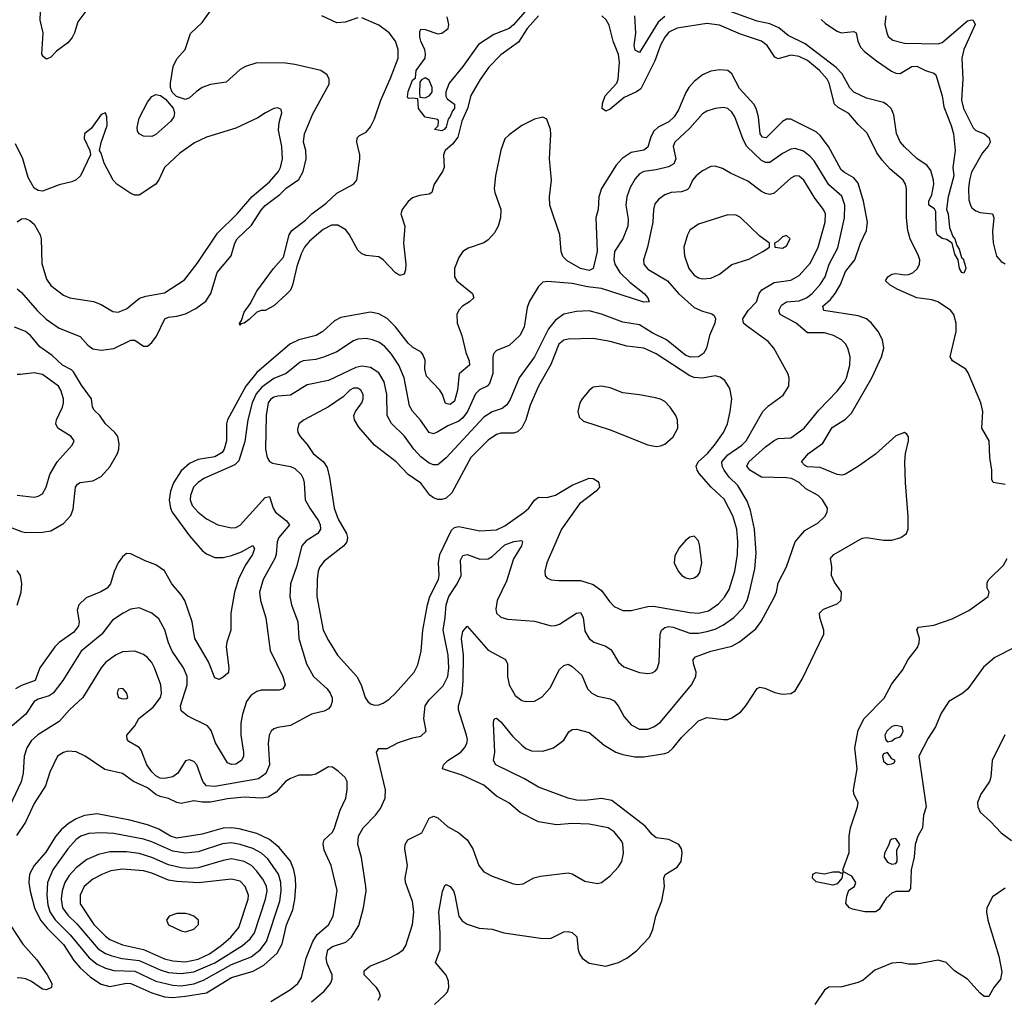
# Model space of a CAD drawing. Header units: inches. Extents: x 1682530 to 1839546, y 640742 to 791647.
# Tile 653 of 656: x 1762142 to 1766825, y 722134 to 726792. Entities that reach past the tile are written whole.
import ezdxf

# ---------------------------------------------------------------- set-up
doc = ezdxf.new("R2010")
doc.units = ezdxf.units.IN
doc.header["$MEASUREMENT"] = 0
doc.layers.add('B7762', color=7, linetype='Continuous')

msp = doc.modelspace()

# ---------------------------------------------------------------- linework, layer by layer
at = {"layer": 'B7762', "color": 5}
for points, elevation in [([(1762130, 725512.2), (1762150, 725495.8), (1762224.5, 725410), (1762268.1, 725368.1), (1762330, 725325.5), (1762430, 725285.2), (1762465.4, 725245.4), (1762490, 725227.7), (1762530, 725221.6), (1762590, 725228.1), (1762670, 725269.3), (1762690, 725268.2), (1762730, 725239.7), (1762750, 725239.7), (1762770, 725257.1), (1762793.1, 725286.9), (1762831.6, 725370), (1762850, 725378.4), (1762890, 725382.7), (1762930, 725393.1), (1762980.2, 725419.8), (1763026.5, 725453.5), (1763050.6, 725490), (1763081.5, 725590), (1763148.2, 725670), (1763165.4, 725730), (1763176.7, 725750), (1763244.4, 725815.6), (1763290, 725886.3), (1763310, 725908.5), (1763378.7, 725961.3), (1763410, 725991.3), (1763470, 726032.6), (1763489.9, 726070.1), (1763505, 726130), (1763502.5, 726170), (1763491.5, 726210), (1763496.7, 726250), (1763535.6, 726344.4), (1763613.5, 726486.5), (1763614.5, 726510), (1763604.8, 726530), (1763573.6, 726550), (1763450, 726579.1), (1763405.5, 726585.5), (1763270, 726587.4), (1763215.5, 726570), (1763190, 726555.6), (1763124.2, 726495.8), (1763050, 726483.4), (1763010.4, 726470), (1762980.9, 726450), (1762950, 726420.4), (1762930, 726412.1), (1762887.4, 726427.4), (1762867.6, 726447.6), (1762859.9, 726470), (1762859.2, 726490), (1762871.4, 726570), (1762890, 726606.3), (1762928.5, 726650), (1762953.5, 726726.5), (1763010, 726778.3), (1763050, 726835.2)], 720), ([(1762461.4, 726838.6), (1762417.7, 726782.3), (1762403.1, 726730), (1762392.1, 726707.9), (1762370, 726682.9), (1762317.6, 726642.4), (1762290, 726614), (1762270, 726605.2), (1762255.5, 726615.5), (1762247.8, 726627.8), (1762254, 726730), (1762239.7, 726790), (1762240.5, 726830)], 720), ([(1764610, 726811.3), (1764555.1, 726750), (1764515.1, 726684.8), (1764430, 726625.9), (1764372.9, 726567.1), (1764331.9, 726508.1), (1764288.5, 726431.5), (1764271.3, 726370), (1764244.2, 726310), (1764226, 726234), (1764200.3, 726199.7), (1764165.8, 726170), (1764158.2, 726150), (1764160.5, 726090), (1764153.7, 726070), (1764113, 726010), (1764101.7, 725970), (1764090, 725962.2), (1764043.9, 725956.1), (1764010, 725944.7), (1763990, 725928.4), (1763960.4, 725890), (1763954.6, 725870), (1763973.8, 725810), (1763967.7, 725730), (1763979.3, 725630), (1763977.3, 725602.7), (1763970, 725582), (1763950, 725576.3), (1763930, 725588.8), (1763870.4, 725650.4), (1763850, 725664.1), (1763790, 725671.5), (1763770, 725678.9), (1763750, 725696.9), (1763709.8, 725770), (1763692.5, 725792.5), (1763654.7, 725814.7), (1763625.2, 725814.8), (1763584.8, 725795.2), (1763520.9, 725739.1), (1763496.1, 725710), (1763480.4, 725679.6), (1763460.6, 725619.4), (1763440.2, 725530), (1763430, 725506.6), (1763410, 725485.1), (1763350, 725432.3), (1763310, 725409.4), (1763290.7, 725409.3), (1763270, 725401.2), (1763233.7, 725366.3), (1763210, 725349.6), (1763193.7, 725346.3), (1763190, 725338), (1763187.8, 725347.8), (1763197.5, 725362.5), (1763210, 725401.6), (1763238.6, 725441.4), (1763270, 725502), (1763348.6, 725610), (1763396.7, 725663.3), (1763423.1, 725770), (1763435.7, 725790), (1763500.5, 725839.5), (1763530.9, 725870), (1763599.5, 725920.5), (1763650, 725966.9), (1763730, 726009.7), (1763745.1, 726030), (1763760.3, 726130), (1763760.1, 726150), (1763745.9, 726210), (1763746.7, 726230), (1763757.9, 726242.1), (1763790, 726257), (1763810, 726283.5), (1763830, 726321.7), (1763860.1, 726410), (1763906.2, 726513.8), (1763941.4, 726610), (1763942.3, 726650), (1763929.1, 726690), (1763898.7, 726730), (1763850, 726766.2), (1763770, 726801.4)], 680), ([(1763750, 726801.5), (1763690, 726781), (1763650, 726777.2), (1763579.5, 726810)], 680), ([(1764544, 726830), (1764490, 726768.4), (1764469.5, 726750), (1764397.9, 726722.1), (1764324.9, 726675.1), (1764250, 726569.8), (1764185.3, 726490), (1764168.2, 726450), (1764168.5, 726428.5), (1764175.6, 726415.6), (1764210, 726390.3), (1764210.1, 726370), (1764200.3, 726359.7), (1764190, 726332.3), (1764180.2, 726319.8), (1764170, 726280.9), (1764160.5, 726270), (1764150, 726263.5), (1764115.3, 726270), (1764132.5, 726287.5), (1764134, 726310), (1764130, 726318), (1764070, 726328.7), (1764039, 726370), (1764035.3, 726415.3), (1764010, 726419.5), (1763990, 726417.2), (1763985.7, 726425.7), (1763990, 726450.6), (1764010, 726504), (1764024.2, 726515.8), (1764027.1, 726550), (1764069.8, 726610), (1764072.6, 726630), (1764069, 726649), (1764050, 726689.5), (1764045.5, 726710), (1764045.1, 726734.9), (1764050, 726746.8), (1764070, 726745.2), (1764130, 726725), (1764150, 726727.6), (1764179.8, 726750), (1764183.5, 726770), (1764174.6, 726805.4)], 660), ([(1766830, 724581.8), (1766772.3, 724592.3), (1766765.3, 724605.3), (1766766.7, 724650), (1766756.2, 724710), (1766753.9, 724790), (1766719.1, 724850), (1766724, 724930), (1766714.2, 724970), (1766653.9, 725113.9), (1766642.2, 725130), (1766579, 725170), (1766568.3, 725190), (1766596.1, 725310), (1766597, 725350), (1766585.8, 725390), (1766570, 725411.7), (1766509.7, 725450), (1766480.5, 725460.5), (1766409.2, 725469.2), (1766318.4, 725510), (1766282.7, 725530), (1766260.3, 725550), (1766270.8, 725570), (1766290, 725582.8), (1766310, 725585.5), (1766350, 725579.4), (1766370, 725580.6), (1766390, 725588.3), (1766412.2, 725610), (1766421.3, 725630), (1766423, 725650), (1766416.7, 725670), (1766378, 725750), (1766367, 725790), (1766360.7, 725850), (1766360.4, 725990), (1766356.1, 726010), (1766345, 726030), (1766282, 726081.9), (1766244, 726124), (1766219.8, 726159.8), (1766173.3, 726253.3), (1766130, 726293.7), (1766086.1, 726346.1), (1766035.1, 726375.1), (1766017.9, 726390), (1765993, 726490), (1765982.3, 726510), (1765946.7, 726550), (1765890, 726598.6), (1765850, 726616.6), (1765810, 726624.4), (1765750, 726606.6), (1765733.6, 726613.6), (1765696.8, 726670), (1765670.9, 726690), (1765570, 726724.2), (1765470, 726766.6), (1765410, 726773.6), (1765270, 726752.1), (1765230, 726732.3), (1765210, 726709.9), (1765190, 726670.7), (1765162.6, 726597.4), (1765095.7, 726464.3), (1765075.9, 726450), (1765017.4, 726422.6), (1764950, 726367.1), (1764930, 726357.4), (1764912.4, 726370), (1764914, 726394), (1764927.2, 726430), (1764982.4, 726490), (1764989.1, 726510), (1764994.8, 726590), (1764990, 726627.6), (1764964.2, 726690), (1764946.2, 726766.2), (1764931, 726791), (1764910.4, 726810.4)], 680), ([(1765210, 726807.5), (1765178.8, 726781.2), (1765090, 726635.8), (1765070, 726647.1), (1765064.5, 726670), (1765072.2, 726727.8), (1765067.1, 726810)], 660), ([(1765953.7, 726793.7), (1765974.7, 726774.7), (1766030, 726737.6), (1766050, 726730.1), (1766110, 726735.6), (1766120.3, 726730), (1766129.4, 726690), (1766141.5, 726661.5), (1766160.8, 726640.8), (1766217.2, 726597.2), (1766288.1, 726548.1), (1766310, 726537.7), (1766330, 726536.6), (1766385.6, 726570), (1766410, 726571.5), (1766450, 726550.7), (1766490, 726537.6), (1766499, 726530), (1766530, 726430.7), (1766537.9, 726377.9), (1766572.6, 726290), (1766583.1, 726250), (1766591.3, 726170), (1766580.6, 726090), (1766585.2, 726050), (1766559, 725950), (1766550.4, 725890), (1766557.6, 725870), (1766564.2, 725804.2), (1766581.3, 725761.3), (1766590.5, 725750), (1766598.8, 725718.8), (1766610, 725702), (1766622, 725662), (1766630, 725654.8), (1766638.3, 725630), (1766642.4, 725610), (1766633.4, 725586.6), (1766622.7, 725590), (1766612.3, 725610), (1766605.6, 725650), (1766590, 725678), (1766578, 725730), (1766550, 725747), (1766530, 725752.3), (1766506.6, 725770), (1766500.9, 725790), (1766499.7, 725879.8), (1766493.1, 725893.1), (1766466.3, 725910), (1766465.7, 725930), (1766481.1, 725958.9), (1766489.8, 726009.8), (1766488.7, 726030), (1766475.1, 726075.1), (1766458.7, 726098.7), (1766410, 726132.7), (1766350, 726187.3), (1766330, 726212.3), (1766311.9, 726251.9), (1766299.5, 726339.5), (1766286.8, 726370), (1766268.2, 726388.2), (1766250, 726398.4), (1766170, 726419), (1766110, 726448.3), (1766090, 726467.7), (1766054.5, 726534.5), (1766025.5, 726565.5), (1765878.2, 726678.2), (1765797.5, 726717.5), (1765753.2, 726753.2), (1765710, 726773.1), (1765650, 726785.2), (1765513.9, 726833.9)], 660), ([(1766261.1, 726810), (1766257.7, 726770), (1766265.8, 726730), (1766273.2, 726713.2), (1766294.4, 726694.4), (1766350, 726681.5), (1766510, 726677.6), (1766530, 726684.2), (1766650, 726786.2), (1766670, 726792.4), (1766677.1, 726790), (1766686.9, 726770), (1766632.4, 726650), (1766622.6, 726610), (1766627.6, 726510), (1766622.4, 726410), (1766631.9, 726370), (1766677.9, 726277.9), (1766690, 726264.7), (1766731.3, 726250), (1766752.7, 726230), (1766758.6, 726210), (1766749.3, 726190.7), (1766720.9, 726159), (1766670, 726067.8), (1766659.3, 726030), (1766654.3, 725990), (1766656.1, 725936.1), (1766664.2, 725910), (1766670, 725899.7), (1766690, 725883.2), (1766710, 725876.1), (1766769.1, 725869.1), (1766775.6, 725850), (1766770, 725786), (1766771.7, 725731.7), (1766788.4, 725668.4), (1766810, 725642.4), (1766830, 725632.2)], 680), ([(1764115.1, 722110), (1764164.6, 722155.4), (1764176.5, 722170), (1764183.8, 722190), (1764181.4, 722221.4), (1764170, 722249.4), (1764119.6, 722310), (1764141.6, 722370), (1764142.5, 722450), (1764135.6, 722550), (1764152.8, 722647.2), (1764164.2, 722675.8), (1764170, 722680.3), (1764190, 722671.1), (1764204.7, 722650), (1764212.3, 722630), (1764230.1, 722530.1), (1764246.8, 722506.8), (1764270, 722492.2), (1764327.8, 722472.2), (1764390, 722467.6), (1764444.7, 722450), (1764630, 722424.2), (1764670, 722424.9), (1764730, 722454.6), (1764750, 722456.5), (1764770, 722452.2), (1764791.4, 722431.4), (1764797.6, 722370), (1764804.4, 722350), (1764818, 722330), (1764850, 722307), (1764930, 722292.2), (1764990, 722308.7), (1765030, 722330.3), (1765075.2, 722364.8), (1765136.9, 722430), (1765154.2, 722465.8), (1765167.1, 722530), (1765196.9, 722603.1), (1765208.7, 722670), (1765206, 722710), (1765211.9, 722728.1), (1765270, 722762.8), (1765287.8, 722790), (1765292.4, 722832.4), (1765289.7, 722850), (1765276.9, 722870), (1765230, 722894.3), (1765170, 722902.6), (1765150, 722917.7), (1765117.3, 722957.3), (1764959.1, 723079.1), (1764910, 723089.9), (1764830, 723079.9), (1764790, 723081.8), (1764751.5, 723090), (1764610, 723143), (1764542.8, 723182.8), (1764406.9, 723250), (1764395.6, 723270), (1764402.4, 723310), (1764394.9, 723445.1), (1764397.5, 723462.5), (1764404, 723470), (1764410, 723471.6), (1764430, 723453.8), (1764486.3, 723386.3), (1764530, 723342.8), (1764550, 723326.5), (1764576.2, 723316.2), (1764630, 723314.4), (1764680.7, 723330), (1764730, 723366.4), (1764754.2, 723405.8), (1764770, 723417), (1764790, 723419.6), (1764850, 723403.6), (1764922.3, 723342.3), (1764977.4, 723310), (1765010, 723298.2), (1765067.5, 723287.5), (1765110, 723287), (1765210, 723302.9), (1765228.4, 723310), (1765250.3, 723329.7), (1765290, 723379.7), (1765370, 723458.9), (1765410, 723474.9), (1765490, 723464.2), (1765510, 723465.3), (1765530, 723473.1), (1765570, 723500.2), (1765595.9, 723530), (1765650, 723612), (1765662, 723618), (1765686.3, 723613.7), (1765733.2, 723593.2), (1765770, 723586), (1765810, 723587.7), (1765830, 723600.4), (1765864.1, 723655.9), (1765966.3, 723870), (1765966.3, 723890), (1765947.6, 723950), (1765947, 723970), (1765966, 723990), (1766030, 724015.3), (1766047.6, 724030), (1766050, 724038), (1766050.9, 724070.9), (1766017.3, 724117.3), (1766003.1, 724150), (1766004.7, 724190), (1765998.3, 724230), (1766003, 724237), (1766014.7, 724250), (1766150, 724326.5), (1766170.2, 724330.2), (1766250, 724316.9), (1766290, 724316.9), (1766333.2, 724330), (1766360.7, 724350), (1766367.9, 724372.1), (1766368.4, 724430), (1766354.8, 724590), (1766351.9, 724688.1), (1766355.1, 724730), (1766369.5, 724790), (1766369.4, 724809.4), (1766362, 724822), (1766350, 724829.2), (1766310, 724814), (1766213.2, 724726.8), (1766131.2, 724668.8), (1766070, 724632.1), (1766052.8, 724627.2), (1766030, 724629.3), (1765950, 724663.5), (1765890, 724666.6), (1765874.2, 724674.2), (1765861.2, 724690), (1765894.6, 724730), (1765961.4, 724778.6), (1766007.3, 724852.7), (1766070, 724892.4), (1766098.3, 724921.7), (1766194.7, 725090), (1766240.6, 725190), (1766252.2, 725230), (1766245.2, 725270), (1766226, 725310), (1766194.1, 725350), (1766170.6, 725370.6), (1766130, 725383.7), (1765966.3, 725410), (1765962.9, 725430), (1765998.1, 725461.9), (1766021.1, 725490), (1766046.2, 725533.8), (1766070, 725594.3), (1766113.6, 725650), (1766141.8, 725730), (1766169.2, 725790), (1766174.2, 725830), (1766154.9, 725930), (1766130, 726015), (1766110, 726040.4), (1766065, 726065), (1766050, 726078.4), (1765989.3, 726190), (1765950, 726241), (1765930, 726259.9), (1765810, 726318.9), (1765790, 726319.8), (1765770, 726307.9), (1765693, 726230), (1765674.5, 726234.5), (1765664.8, 726250), (1765656.6, 726330), (1765645.6, 726370), (1765633.7, 726390), (1765565.5, 726465.5), (1765530, 726534.6), (1765510, 726551), (1765470, 726554.6), (1765430, 726547.6), (1765390, 726529.9), (1765350, 726499.2), (1765324.4, 726470), (1765310, 726446.2), (1765275.7, 726364.3), (1765254.5, 726330), (1765230, 726306.9), (1765179.1, 726280.9), (1765157.8, 726262.2), (1765144.6, 726235.4), (1765130, 726185.6), (1765110, 726171.2), (1765050, 726160.2), (1765007, 726133), (1764979.2, 726100.8), (1764909.6, 725990), (1764897, 725950), (1764892.7, 725890), (1764882.2, 725850), (1764888.4, 725690), (1764870.1, 725610), (1764850, 725599.4), (1764810, 725609.9), (1764745.4, 725645.4), (1764726, 725666), (1764716.7, 725690), (1764711.7, 725770), (1764663.7, 725910), (1764662.6, 725950), (1764672.1, 726030), (1764661.4, 726130), (1764668.2, 726248.2), (1764666, 726270), (1764650, 726319), (1764630, 726329.4), (1764590, 726319.7), (1764530.6, 726290), (1764470, 726245.1), (1764450, 726226), (1764430, 726172.7), (1764404.8, 726050), (1764399.2, 725990), (1764402.2, 725970), (1764430.8, 725890), (1764428.4, 725850), (1764417.7, 725810), (1764400.7, 725779.3), (1764370, 725745), (1764350, 725731.6), (1764274.8, 725705.2), (1764250.2, 725689.8), (1764230, 725661.6), (1764209.3, 725610), (1764209.3, 725570), (1764221.5, 725550), (1764294.9, 725490), (1764302.4, 725470), (1764281.3, 725450), (1764247.6, 725430), (1764230, 725411.1), (1764220.5, 725390), (1764222.3, 725350), (1764244.2, 725290), (1764264.4, 725210), (1764280.6, 725170), (1764281.4, 725150), (1764231.5, 725108.5), (1764223.8, 725030), (1764210, 724979.2), (1764190, 724963.4), (1764167.1, 724967.1), (1764152.4, 725010), (1764140.5, 725030), (1764077.4, 725097.4), (1764069.3, 725130), (1764070, 725172.7), (1764059.8, 725199.8), (1764050.9, 725210.9), (1764010, 725235.9), (1763990, 725254.6), (1763930, 725331.6), (1763890, 725371.8), (1763850, 725394.5), (1763810, 725401.4), (1763670, 725376.8), (1763639.7, 725360.3), (1763584.1, 725310), (1763552.6, 725290), (1763470, 725269.9), (1763426.2, 725250), (1763270, 725115.2), (1763217.5, 725050), (1763130.5, 724890), (1763125.6, 724870), (1763125.8, 724790), (1763114.1, 724750), (1763105.1, 724734.9), (1763070, 724713.4), (1762990, 724701.1), (1762950, 724681.6), (1762910, 724647), (1762873.1, 724590), (1762858.9, 724550), (1762853.1, 724510), (1762858.6, 724470), (1762867, 724450), (1762950, 724337.4), (1763010, 724268.4), (1763030, 724252), (1763070, 724234.8), (1763110, 724235.1), (1763150, 724244.2), (1763197.5, 724262.5), (1763250, 724292.4), (1763258.4, 724278.4), (1763249.2, 724250), (1763218, 724202), (1763183.8, 724136.2), (1763163, 724070), (1763145.6, 723970), (1763145.8, 723890), (1763126.9, 723833.1), (1763123.9, 723810), (1763136.2, 723710), (1763134.9, 723690), (1763130, 723683.5), (1763110, 723665.4), (1763090, 723655.8), (1763070, 723662.9), (1763039.6, 723739.6), (1762975, 723850), (1762962.1, 723930), (1762927.3, 724030), (1762910, 724058), (1762865.9, 724110), (1762830, 724171.9), (1762790, 724199.6), (1762738.9, 724218.9), (1762670, 724253.1), (1762650, 724253.7), (1762630, 724238.9), (1762610, 724209.6), (1762590.8, 724169.2), (1762573.1, 724110), (1762558.4, 724090), (1762528.3, 724071.7), (1762457.4, 724042.6), (1762423.5, 724010), (1762414.9, 723985.1), (1762425, 723930), (1762421.6, 723910), (1762399.2, 723880.8), (1762330, 723830.9), (1762309.5, 723810), (1762237.4, 723710), (1762215, 723650), (1762150, 723626.7), (1762122.4, 723610)], 720), ([(1763847.6, 722130), (1763855.4, 722144.6), (1763857.6, 722150), (1763851.3, 722170), (1763839.7, 722190), (1763781.1, 722250), (1763780.5, 722270), (1763807.4, 722292.6), (1763890, 722325.4), (1763938.3, 722350), (1763966.2, 722370), (1763978.9, 722390), (1764010.4, 722489.6), (1764016.9, 722550), (1764010, 722599.6), (1763977.1, 722690), (1763974.8, 722710), (1763985.7, 722770), (1763973.7, 722850), (1763974.7, 722870), (1763987.9, 722892.1), (1764054.3, 722925.7), (1764090, 722996.3), (1764110, 723004.4), (1764130, 722996.5), (1764176.1, 722956.1), (1764230, 722925.3), (1764270, 722892.2), (1764297, 722850), (1764325.8, 722770), (1764350, 722740.2), (1764390, 722720.2), (1764490, 722683.5), (1764510, 722680.2), (1764536.3, 722683.7), (1764588, 722712), (1764619.8, 722720.2), (1764750, 722735.2), (1764770, 722730.3), (1764830, 722696.5), (1764890, 722684.7), (1764910, 722689.3), (1764950, 722722.2), (1764990, 722765), (1765006.2, 722790), (1765014.4, 722830), (1765010, 722874.5), (1765002.7, 722890), (1764969.7, 722930), (1764940.5, 722950), (1764850, 722966.8), (1764770.2, 722969.8), (1764696, 722964), (1764610, 722978.8), (1764523.1, 723023.1), (1764468.6, 723068.6), (1764410, 723099.7), (1764350, 723152.1), (1764250, 723198.5), (1764152.7, 723230), (1764158, 723250), (1764178.9, 723270), (1764239.7, 723310), (1764257.7, 723330), (1764268.3, 723350), (1764271.1, 723370), (1764267.1, 723390), (1764228.6, 723510), (1764229.3, 723530), (1764247, 723590), (1764250.9, 723649.1), (1764252.1, 723770), (1764243.2, 723850), (1764250, 723883.8), (1764270, 723908.7), (1764370, 723794.4), (1764453.4, 723750), (1764461.5, 723730), (1764462.2, 723670), (1764470.2, 723630), (1764499.4, 723579.4), (1764530, 723555.9), (1764550, 723550.2), (1764590, 723552), (1764627.6, 723572.4), (1764665.2, 723614.8), (1764710, 723702.6), (1764730, 723722), (1764750, 723727.9), (1764770, 723716.1), (1764815.9, 723675.9), (1764842.9, 723610), (1764862.8, 723590), (1764890, 723575.3), (1764950, 723563.5), (1764970, 723553.2), (1764989.2, 723530), (1765017.1, 723477.1), (1765050, 723439.7), (1765090, 723419.3), (1765130, 723419.4), (1765157.7, 723430), (1765190, 723452.8), (1765337.8, 723630), (1765358.5, 723670), (1765360.4, 723690), (1765346.8, 723730), (1765344.7, 723750), (1765356.5, 723763.5), (1765430, 723790.1), (1765530, 723813.5), (1765565.9, 723834.1), (1765643.3, 723896.7), (1765668.5, 723931.5), (1765732, 724048), (1765741.1, 724070), (1765750, 724114), (1765789.8, 724190.2), (1765829.8, 724310), (1765876.1, 724363.9), (1765939.4, 724400.6), (1765971.8, 724430), (1765982.9, 724450), (1765983.6, 724470), (1765960.5, 724510), (1765940.5, 724530), (1765881.6, 724561.6), (1765850, 724591.2), (1765813, 724610), (1765790, 724613.8), (1765670, 724617.3), (1765614.5, 724650), (1765600.6, 724670), (1765610.6, 724690), (1765690, 724761.5), (1765730, 724791.5), (1765750, 724800.5), (1765810, 724803.8), (1765872.8, 724850), (1765943.9, 724936.1), (1766030, 725026.2), (1766065.5, 725070), (1766075, 725090), (1766089.8, 725150), (1766091.6, 725190), (1766081.4, 725230), (1766070.5, 725250.5), (1766051.1, 725270), (1766013.3, 725290), (1765970, 725303.7), (1765890, 725302.7), (1765835.7, 725350), (1765759.2, 725390), (1765753, 725410), (1765765.8, 725434.2), (1765789.7, 725450), (1765850, 725455.7), (1765884, 725470), (1765911.7, 725490), (1765950, 725532.5), (1765973.3, 725570), (1765992.3, 725630), (1766033.2, 725706.8), (1766065.3, 725850), (1766066.9, 725910), (1766052.5, 725952.5), (1765990, 726007.1), (1765921.1, 726121.1), (1765902.5, 726142.5), (1765870, 726167.5), (1765830, 726179.5), (1765810, 726177.3), (1765770, 726156.8), (1765710, 726113.6), (1765690, 726112.8), (1765670, 726123.2), (1765599.9, 726190), (1765583, 726223), (1765543.8, 726330), (1765530, 726353.3), (1765510, 726369.8), (1765490, 726374.1), (1765450, 726369.9), (1765410, 726356.8), (1765390, 726344.1), (1765330, 726276.8), (1765258.4, 726210), (1765251, 726190), (1765263.5, 726130), (1765252.9, 726107.1), (1765227.9, 726092.1), (1765170, 726078.1), (1765110, 726070.5), (1765090, 726059), (1765070, 726035.6), (1765046, 725994), (1765029.4, 725950), (1765025.6, 725910), (1765036.7, 725843.3), (1765035.3, 725810), (1765010, 725751), (1764970.8, 725690), (1764967.4, 725650), (1764972.1, 725630), (1764997.1, 725590), (1765043.6, 725543.6), (1765111.6, 725490), (1765130.2, 725470), (1765135.5, 725450), (1765110, 725449.8), (1764910, 725513.5), (1764842.2, 725522.2), (1764770, 725538.3), (1764652.1, 725547.9), (1764630, 725544.5), (1764610, 725523.7), (1764566.1, 725453.9), (1764556.5, 725423.5), (1764541.3, 725330), (1764521.6, 725290), (1764470, 725242.7), (1764410, 725218.7), (1764396, 725204), (1764391.7, 725188.3), (1764393, 725110), (1764377.1, 725062.9), (1764364.7, 725050), (1764328.3, 725031.7), (1764310, 725013.8), (1764271.7, 724930), (1764250, 724899.4), (1764230, 724883.7), (1764178.6, 724861.4), (1764130, 724831.9), (1764110, 724823.9), (1764090, 724829), (1764048.3, 724888.3), (1764010, 724930.9), (1763995.8, 724955.8), (1763971, 725090), (1763945.2, 725150), (1763910, 725201.6), (1763878, 725238), (1763850, 725258.3), (1763819.5, 725270), (1763790, 725276.2), (1763750, 725273.9), (1763730, 725265.6), (1763650, 725213.6), (1763591.3, 725188.7), (1763550, 725175.8), (1763490.5, 725169.5), (1763476, 725164), (1763410, 725110.4), (1763350, 725086.3), (1763294.2, 725045.8), (1763267.1, 725012.9), (1763248.3, 724970), (1763227.7, 724890), (1763213, 724787), (1763184.6, 724695.4), (1763164.7, 724675.3), (1763017.3, 724610), (1762990, 724592.3), (1762969, 724570), (1762953.5, 724530), (1762952.7, 724510), (1762961.8, 724481.8), (1762990, 724451.2), (1763030, 724418.2), (1763083.8, 724390), (1763150, 724375.8), (1763170, 724377.1), (1763190, 724388.2), (1763310, 724520.7), (1763330, 724524.9), (1763347, 724470), (1763358.8, 724450), (1763411.4, 724410), (1763424.7, 724390), (1763374.7, 724330), (1763366.4, 724310), (1763361.2, 724250), (1763355.1, 724230), (1763299.2, 724130), (1763282.1, 724070), (1763286.8, 724030), (1763312.3, 723947.7), (1763332.5, 723792.5), (1763393.4, 723670), (1763404.2, 723630), (1763393.1, 723610), (1763375.3, 723604.7), (1763290, 723604.2), (1763270, 723598.4), (1763241.6, 723578.4), (1763220.6, 723550), (1763201.3, 723490), (1763193.1, 723446.9), (1763194.1, 723390), (1763207.1, 723310), (1763206, 723290), (1763197.4, 723270), (1763170, 723252.3), (1763150, 723251), (1763130, 723258.9), (1763073.7, 723353.7), (1763051.8, 723411.8), (1763035.2, 723435.2), (1762940.9, 723480.9), (1762910, 723505.6), (1762907.1, 723530), (1762939.1, 723630), (1762938.2, 723670), (1762920.3, 723710), (1762867, 723790), (1762849.9, 723830), (1762831.9, 723891.9), (1762803.1, 723943.1), (1762770, 723970.8), (1762710, 723996.1), (1762670, 723988.9), (1762633.7, 723970), (1762583.2, 723936.8), (1762532.1, 723870), (1762434.3, 723790), (1762346.6, 723650), (1762300.9, 723590), (1762282.4, 723577.6), (1762230, 723561.6), (1762210, 723550.6), (1762170.9, 723490), (1762105.2, 723434.8)], 740), ([(1762130, 725831.8), (1762150, 725845.3), (1762170, 725846.4), (1762190, 725837.1), (1762210, 725819.5), (1762239.2, 725770), (1762244.2, 725750), (1762247.7, 725632.3), (1762270, 725558.7), (1762290, 725528.1), (1762350, 725482), (1762381, 725470), (1762492.2, 725452.2), (1762530, 725437.6), (1762584.8, 725404.8), (1762610, 725402.2), (1762650, 725417.8), (1762711.8, 725468.2), (1762742, 725478), (1762830, 725493.7), (1762925.4, 725554.6), (1762986.3, 725633.7), (1763082.1, 725777.9), (1763176.3, 725870), (1763247.9, 725952.1), (1763330, 726022.1), (1763372.5, 726070), (1763383, 726090), (1763391.1, 726130), (1763389, 726190), (1763372.4, 726267.6), (1763376.4, 726303.6), (1763389.4, 726350), (1763386, 726366), (1763370, 726374), (1763350, 726369.5), (1763310.7, 726350), (1763275.1, 726324.9), (1763170, 726277.2), (1763030, 726233.1), (1762973.4, 726206.6), (1762902.9, 726157.1), (1762830.2, 726090), (1762805.8, 726034.2), (1762789, 726011), (1762710, 725957.4), (1762690, 725957.7), (1762670, 725965.7), (1762604, 726010), (1762585.7, 726030), (1762543.6, 726110), (1762530, 726158), (1762522, 726170), (1762529, 726209), (1762558.3, 726290), (1762556.3, 726330), (1762550, 726349), (1762530, 726340.9), (1762483, 726277), (1762450.4, 726250), (1762447.8, 726227.8), (1762476, 726170), (1762478, 726150), (1762430.4, 726050), (1762410, 726031.5), (1762390, 726021.1), (1762330, 726007.1), (1762250, 725977.6), (1762230, 725979.5), (1762211.2, 725991.2), (1762181.6, 726041.6), (1762156.9, 726130), (1762121.5, 726201.5)], 740), ([(1763530, 722121.7), (1763590, 722172.4), (1763620.3, 722210), (1763628.1, 722230), (1763627.6, 722250), (1763604, 722304), (1763599.2, 722330), (1763607.7, 722370), (1763630, 722385.1), (1763693.2, 722406.8), (1763719.8, 722430), (1763754.2, 722485.8), (1763776.8, 722570), (1763789.8, 722649.8), (1763789, 722670), (1763768.2, 722808.2), (1763749.8, 722870), (1763753.7, 722910), (1763775.8, 722950), (1763834.5, 723010), (1763858.5, 723041.5), (1763880.9, 723090), (1763882.5, 723130), (1763838.7, 723310), (1763850, 723327), (1763890, 723327.6), (1763943.9, 723356.1), (1764010, 723378.3), (1764050, 723384.9), (1764076, 723410), (1764063.7, 723470), (1764071.3, 723530), (1764090, 723558.5), (1764155.4, 723624.6), (1764177.8, 723670), (1764183.1, 723710), (1764180.6, 723770), (1764155.4, 723890), (1764166.4, 723950), (1764169.9, 724010), (1764183.8, 724050), (1764223.5, 724110), (1764241.3, 724150), (1764238.2, 724221.9), (1764250, 724245.2), (1764270, 724249.3), (1764330, 724227.5), (1764370, 724228.8), (1764390, 724240.1), (1764450, 724295.1), (1764491.6, 724311.6), (1764530, 724315.3), (1764533.6, 724310), (1764528.2, 724290), (1764490, 724228.4), (1764456.9, 724123.1), (1764412.8, 724030), (1764406.4, 723990), (1764410.3, 723970), (1764431, 723951), (1764461.6, 723941.6), (1764590, 723932.8), (1764670, 723910.2), (1764690, 723911.3), (1764710, 723918.6), (1764790, 723970.2), (1764810, 723973.6), (1764822.3, 723950), (1764830, 723885.5), (1764850.3, 723850), (1764873, 723833), (1764930, 723812.8), (1764955.7, 723795.7), (1764990, 723737.1), (1765015.1, 723715.1), (1765090, 723688.3), (1765130, 723684), (1765150, 723687), (1765164.7, 723695.2), (1765173.5, 723706.5), (1765183.5, 723736.5), (1765188.9, 723871.1), (1765195.3, 723890), (1765210, 723902.5), (1765230, 723906.5), (1765250, 723904.4), (1765330, 723875.9), (1765370, 723875.2), (1765410, 723883), (1765450, 723894.6), (1765490, 723915.3), (1765538.3, 723950), (1765583.8, 723996.2), (1765601.6, 724030), (1765613.9, 724070), (1765638.9, 724181.1), (1765644.4, 724255.6), (1765636.7, 724370), (1765618.3, 724458.3), (1765602.4, 724502.4), (1765557.2, 724577.2), (1765517.1, 724617.1), (1765492.2, 724650), (1765482.9, 724670), (1765482.5, 724690), (1765510, 724722.6), (1765577, 724770), (1765597, 724790), (1765676.8, 724930), (1765703.4, 724956.6), (1765773.5, 725006.5), (1765799.7, 725050), (1765802.2, 725090), (1765796, 725110), (1765729.8, 725230), (1765701.6, 725261.6), (1765597.5, 725337.5), (1765585.1, 725350), (1765582.2, 725370), (1765607.1, 725410), (1765646, 725450), (1765659.1, 725490), (1765671.5, 725508.5), (1765730, 725542.1), (1765810, 725553.3), (1765850, 725575.5), (1765903.5, 725636.5), (1765940.4, 725710), (1765973.1, 725830), (1765975.5, 725870), (1765965, 725890), (1765923.5, 725943.5), (1765871.7, 726030), (1765850, 726048.2), (1765830, 726049.8), (1765810, 726038.6), (1765730, 725968.2), (1765710, 725961.8), (1765690, 725965.2), (1765670, 725976), (1765605.3, 726025.3), (1765522.3, 726062.3), (1765484.6, 726084.6), (1765450, 726096.1), (1765430, 726093.6), (1765390, 726074.2), (1765359.7, 726050), (1765342.7, 726030), (1765326.5, 725993.5), (1765316.8, 725983.2), (1765290, 725973.9), (1765240.7, 725970), (1765210, 725959.4), (1765181.3, 725938.7), (1765163.7, 725916.3), (1765156.3, 725890), (1765153.1, 725830), (1765128.3, 725710), (1765109.4, 725650), (1765110.2, 725630), (1765130, 725606), (1765223.8, 725550), (1765276.3, 725490), (1765350, 725424.1), (1765390, 725406), (1765434.2, 725394.2), (1765445.7, 725385.7), (1765451.6, 725370), (1765449.1, 725350), (1765423, 725290), (1765408.8, 725230), (1765394.8, 725205.2), (1765371.1, 725188.9), (1765332.8, 725187.2), (1765310, 725195.9), (1765218.7, 725270), (1765150, 725302.8), (1765090, 725340.7), (1765010, 725353.4), (1764910, 725392.4), (1764850, 725407.9), (1764790, 725404.5), (1764730, 725391.9), (1764690, 725363.9), (1764657.3, 725322.7), (1764590, 725189.8), (1764517.4, 725090), (1764474.4, 724985.6), (1764458.9, 724961.1), (1764436.6, 724943.4), (1764390, 724927.8), (1764350, 724902.8), (1764170, 724709), (1764130, 724675.8), (1764110, 724675.9), (1764090, 724684.4), (1764050, 724713.9), (1764015.9, 724750), (1763971.5, 724811.5), (1763910, 724871.9), (1763889.9, 724910), (1763888.1, 725010), (1763875.3, 725070), (1763850, 725112.8), (1763810, 725138), (1763770, 725144.4), (1763741.2, 725138.8), (1763610, 725076.4), (1763510, 725055.4), (1763430, 725007.6), (1763370, 725002.8), (1763350, 724997.7), (1763334, 724986), (1763323.8, 724970), (1763313.7, 724910), (1763311.2, 724750), (1763318.8, 724710), (1763330, 724692.3), (1763344, 724684), (1763430, 724667.7), (1763450, 724658.5), (1763480.1, 724630), (1763490.8, 724610), (1763495, 724590), (1763500.2, 724510), (1763521.2, 724470), (1763563.1, 724410), (1763571.2, 724390), (1763572, 724370), (1763559.3, 724350), (1763505.1, 724314.9), (1763483.9, 724290), (1763458, 724190), (1763430.1, 724110), (1763426.7, 724050), (1763434.3, 724010), (1763464.4, 723930), (1763470.1, 723850), (1763505.3, 723730), (1763538.9, 723670), (1763604.7, 723610), (1763619.3, 723590), (1763627.4, 723567.4), (1763628.1, 723550), (1763621.7, 723530), (1763610, 723516.2), (1763590, 723504.1), (1763530, 723489.8), (1763430, 723436.9), (1763370, 723426.9), (1763350, 723419.7), (1763338.7, 723410), (1763328, 723390), (1763323.8, 723350), (1763330.7, 723250), (1763311.9, 723208.1), (1763277.4, 723182.6), (1763070, 723146.2), (1763030, 723149.4), (1763013.5, 723170), (1762984, 723250), (1762970, 723265.1), (1762950, 723273.5), (1762930, 723267.8), (1762893.6, 723210), (1762870, 723191.9), (1762830, 723183.7), (1762810, 723186.2), (1762790, 723197.2), (1762770, 723215.9), (1762746.7, 723250), (1762719.4, 723319.4), (1762710, 723331.4), (1762660.9, 723360.9), (1762652.9, 723370), (1762651.8, 723390), (1762690, 723434.6), (1762708.7, 723470), (1762776.3, 723523.7), (1762811.7, 723570), (1762816.9, 723590), (1762812.7, 723630), (1762783, 723710), (1762770, 723735.1), (1762750, 723758.9), (1762730, 723774.4), (1762690, 723789), (1762630, 723785.8), (1762596.9, 723770), (1762550, 723735.9), (1762530, 723710.9), (1762442.3, 723570), (1762378.6, 723510), (1762330, 723456.1), (1762228.6, 723391.4), (1762196.6, 723363.4), (1762175.9, 723330), (1762162.3, 723290), (1762158.1, 723210), (1762148.9, 723168.9), (1762066.5, 722993.5)], 760), ([(1762050, 724397.3), (1762150, 724358.6), (1762170, 724354.7), (1762250, 724355.6), (1762290, 724361.7), (1762350, 724396.6), (1762385, 724435), (1762395.5, 724464.5), (1762407.5, 724570), (1762416.1, 724583.9), (1762430, 724592.1), (1762490, 724598.9), (1762530, 724620.8), (1762570, 724666.4), (1762606.8, 724730), (1762612.9, 724750), (1762615, 724775), (1762607.8, 724810), (1762594, 724830), (1762550.3, 724870.3), (1762523, 724910), (1762496.4, 724936.4), (1762487.9, 724950), (1762483, 724990), (1762435, 725055), (1762398.2, 725118.2), (1762388.2, 725128.2), (1762345.6, 725150), (1762296.1, 725196.1), (1762237.1, 725237.1), (1762193.2, 725290), (1762170, 725309.1), (1762117.6, 725330)], 720), ([(1762130, 724531), (1762210, 724522.3), (1762230, 724526), (1762250, 724538.4), (1762267.1, 724570), (1762285.8, 724630), (1762319.4, 724690), (1762392, 724770), (1762400.9, 724790), (1762386, 724810), (1762323.5, 724850), (1762313.3, 724870), (1762316.3, 724890), (1762344.9, 724950), (1762349.9, 724970), (1762349.8, 724990), (1762338.2, 725030), (1762326.2, 725050), (1762250, 725105.3), (1762210, 725113.8), (1762145.6, 725105.6), (1762130, 725106)], 740), ([(1766870, 723806.3), (1766780.4, 723759.6), (1766726.6, 723713.4), (1766652.4, 723610), (1766627.7, 723590), (1766561.4, 723550), (1766525.8, 723494.2), (1766497.8, 723430), (1766463.3, 723376.7), (1766419.4, 723290), (1766453.3, 723050), (1766441, 723010), (1766436.1, 722950), (1766413.3, 722910), (1766401.9, 722870), (1766395.9, 722810), (1766382.6, 722750), (1766379.2, 722660.8), (1766370, 722647.4), (1766310, 722647.7), (1766290, 722638.5), (1766264.2, 722615.8), (1766230, 722560.9), (1766212.2, 722550), (1766162, 722550), (1766103.6, 722563.6), (1766089.5, 722570), (1766071.8, 722590), (1766075.6, 722624.4), (1766086, 722654), (1766113.2, 722670), (1766119, 722690), (1766100.4, 722720.4), (1766060.4, 722740.4), (1766058, 722750), (1766087.2, 722832.8), (1766087.8, 722910), (1766093.6, 722950), (1766127.8, 723050), (1766129.7, 723070), (1766109.8, 723110), (1766108, 723130), (1766125, 723230), (1766114.8, 723330), (1766130, 723413.4), (1766158.7, 723470), (1766254.1, 723565.9), (1766290, 723634), (1766341.1, 723698.9), (1766367.8, 723750), (1766412.9, 723807.1), (1766420.9, 723830), (1766422, 723850), (1766409.6, 723890.4), (1766416.6, 723903.4), (1766490, 723914), (1766577, 723943), (1766657.1, 723982.9), (1766748.3, 724050), (1766753.1, 724070), (1766744.4, 724090), (1766744.4, 724115.6), (1766751.6, 724130), (1766821.7, 724198.3), (1766838.9, 724230)], 680), ([(1762130, 724008.1), (1762148.7, 724070), (1762151.7, 724110), (1762145, 724150), (1762130, 724173.7)], 720), ([(1766827.5, 723392.5), (1766767.8, 723270), (1766762, 723190), (1766755, 723170), (1766713.4, 723110), (1766698.4, 723070), (1766698.8, 723050), (1766710, 723024.9), (1766760.3, 722980.3), (1766810, 722925.5), (1766860.3, 722890)], 720), ([(1763336.2, 722123.8), (1763430, 722180.8), (1763465, 722210), (1763482.1, 722237.9), (1763504.8, 722330), (1763535.9, 722410), (1763557.1, 722442.9), (1763611.2, 722488.8), (1763632.1, 722530), (1763652.2, 722652.2), (1763624, 722770), (1763590, 722843.5), (1763585.8, 722874.2), (1763590, 722892.4), (1763630, 722929), (1763639.8, 722950), (1763666.9, 723033.1), (1763692.6, 723090), (1763699.6, 723130), (1763699.5, 723159.5), (1763699.3, 723170), (1763689.5, 723189.5), (1763658.3, 723218.3), (1763630, 723237.6), (1763610, 723240.5), (1763550, 723204.7), (1763530, 723199.7), (1763470, 723199.8), (1763430, 723185), (1763406.7, 723170), (1763361, 723119), (1763324.2, 723095.8), (1763290, 723091.4), (1763210, 723096.3), (1763130, 723087.9), (1763050, 723072.4), (1763010, 723071.4), (1762970, 723077.8), (1762910, 723065.1), (1762890, 723069.4), (1762850, 723089.9), (1762810, 723098.3), (1762790, 723107.6), (1762750, 723139.3), (1762683.8, 723170), (1762630, 723207.6), (1762547, 723227), (1762452.8, 723290), (1762410, 723310.9), (1762370, 723315), (1762350, 723308.6), (1762322, 723290), (1762285.1, 723214.9), (1762264.6, 723150), (1762210, 723066.2), (1762170, 722977.3), (1762126.4, 722913.6)], 780), ([(1766830, 722662.9), (1766770, 722620.9), (1766742.6, 722570), (1766740.3, 722550), (1766747.6, 722510), (1766799.8, 722339.8), (1766814.3, 722265.7), (1766807.2, 722230), (1766774.9, 722190), (1766752.3, 722147.7), (1766730, 722148.2), (1766710, 722163.1), (1766649.7, 722230), (1766589.2, 722269.2), (1766549.3, 722310), (1766510, 722320.4), (1766410, 722301.3), (1766370, 722301.7), (1766330, 722309.8), (1766290, 722305.5), (1766210, 722273.2), (1766154, 722226), (1766130, 722213.6), (1766053.1, 722193.1), (1765990, 722192), (1765970, 722178.5), (1765923.5, 722110)], 720), ([(1762070.1, 722530), (1762157.3, 722397.3), (1762222.5, 722322.5), (1762272.4, 722250), (1762294.8, 722210), (1762292.9, 722190), (1762270, 722180.2), (1762250, 722182.3), (1762198.7, 722218.7), (1762171.2, 722231.2), (1762150, 722235), (1762130, 722236)], 780)]:
    msp.add_lwpolyline(points, dxfattribs=dict(at, elevation=elevation))
for points, elevation in [([(1764070, 726515.3), (1764053.7, 726506.3), (1764044.9, 726495.1), (1764042.8, 726442.8), (1764044.7, 726424.7), (1764070, 726420.7), (1764090, 726430.6), (1764098.8, 726441.2), (1764103.6, 726450), (1764104.2, 726470), (1764090, 726504)], 660), ([(1762770, 726236.2), (1762730, 726238), (1762709.6, 726249.6), (1762702.3, 726262.3), (1762700.4, 726280.4), (1762710, 726323.8), (1762750, 726399.6), (1762770, 726427.7), (1762790, 726436.8), (1762811.9, 726431.9), (1762835.2, 726415.2), (1762872.2, 726372.2), (1762877.8, 726350), (1762874.4, 726330), (1762860.7, 726310), (1762790, 726246)], 720), ([(1765510, 725864.7), (1765370, 725820.5), (1765329.1, 725790.9), (1765317.6, 725770), (1765301.6, 725710), (1765304.4, 725670), (1765324.2, 725610), (1765350, 725577.2), (1765370, 725564.6), (1765390, 725560.1), (1765430, 725563.5), (1765470, 725582), (1765530, 725627.6), (1765610, 725653.8), (1765677.2, 725690), (1765709, 725710), (1765709, 725730), (1765662.8, 725762.8), (1765570, 725851.5), (1765550, 725863.6)], 780), ([(1765790, 725766.6), (1765770, 725759.5), (1765750, 725739), (1765732, 725730), (1765734, 725710), (1765770, 725706), (1765790, 725716.3), (1765806.6, 725750)], 780), ([(1764870, 725276.3), (1764750, 725273.5), (1764730, 725269.1), (1764706.9, 725250), (1764667.5, 725152.5), (1764609.1, 725050), (1764570, 724959.2), (1764549.1, 724890), (1764530, 724851.7), (1764510, 724833), (1764490, 724826.1), (1764430, 724826), (1764410, 724820.2), (1764370, 724792.8), (1764288.5, 724710), (1764197.8, 724542.2), (1764170, 724516.8), (1764150, 724511.6), (1764130, 724511.6), (1764110, 724518.5), (1764092, 724532), (1764050, 724587.9), (1763989, 724629), (1763932.8, 724690), (1763829.3, 724769.3), (1763755.1, 724855.1), (1763734, 724890), (1763731.1, 724910), (1763739.7, 724930), (1763769.8, 724970), (1763775.9, 724990), (1763775.7, 725010), (1763764.8, 725030), (1763750, 725040.3), (1763730, 725039.5), (1763712.7, 725030), (1763680.5, 724999.5), (1763610, 724952.1), (1763494.4, 724890), (1763470, 724871.1), (1763463.4, 724843.4), (1763464.9, 724830), (1763476, 724810), (1763510, 724771.7), (1763538.2, 724730), (1763587.2, 724690), (1763603.8, 724663.8), (1763616.2, 724616.2), (1763638.1, 724470), (1763657.4, 724417.4), (1763696, 724350), (1763700.5, 724330), (1763697.7, 724310), (1763684.1, 724290), (1763590, 724217.4), (1763570.1, 724190), (1763561.9, 724170), (1763556, 724130), (1763554.8, 724050), (1763586.1, 723890), (1763610, 723840.9), (1763653, 723770), (1763746.2, 723670), (1763766, 723630), (1763784.9, 723570), (1763798, 723550), (1763810, 723539.3), (1763830, 723532.4), (1763850, 723534), (1763870, 723542), (1763899, 723561), (1763930, 723590.3), (1764017.6, 723690), (1764035.7, 723724.3), (1764051.5, 723790), (1764058.8, 723890), (1764080.9, 724010), (1764093.3, 724050), (1764133.4, 724130), (1764137.5, 724150), (1764134.5, 724210), (1764139.6, 724250), (1764195.3, 724364.7), (1764210, 724378.5), (1764230, 724382.4), (1764330, 724362.4), (1764410, 724367.2), (1764450, 724385.2), (1764541.8, 724450), (1764563.2, 724470), (1764590, 724507.2), (1764610, 724522.7), (1764650, 724521.2), (1764690, 724531.5), (1764770, 724579.5), (1764850, 724612.8), (1764870, 724610.8), (1764890, 724597.3), (1764896.9, 724590), (1764900.3, 724570), (1764884, 724550), (1764804.1, 724490), (1764719.7, 724370), (1764649.1, 724210), (1764639.5, 724170), (1764641.3, 724150), (1764650, 724138), (1764669.1, 724129.1), (1764705.6, 724125.6), (1764810, 724126.3), (1764870, 724107), (1764910, 724078.5), (1764946.6, 724026.6), (1764970, 724002), (1765010, 723983), (1765050, 723983.5), (1765130, 724001.8), (1765156.7, 724003.3), (1765330, 723973.1), (1765370, 723971), (1765417.9, 723982.1), (1765465.4, 724014.6), (1765493.6, 724046.4), (1765516.4, 724083.6), (1765544.2, 724170), (1765556.6, 724250), (1765558.2, 724310), (1765553.1, 724370), (1765533.8, 724433.8), (1765492.6, 724512.6), (1765431.6, 724570), (1765374.2, 724634.3), (1765363.6, 724650), (1765360.1, 724670), (1765369.5, 724690), (1765413.3, 724730), (1765446.8, 724770), (1765489.9, 724830), (1765507.9, 724870), (1765521.7, 724930), (1765529, 724990), (1765519.3, 725039.3), (1765496.2, 725076.2), (1765473.3, 725093.3), (1765450, 725099), (1765390, 725087.1), (1765350, 725090.4), (1765330, 725099.4), (1765170, 725204.3), (1765110, 725230.4), (1765030, 725239.7), (1764950, 725262.8)], 780), ([(1764910, 725050.5), (1764870, 725044.6), (1764850, 725029), (1764817.3, 724990), (1764806.7, 724970), (1764797.1, 724930), (1764803, 724903), (1764823.4, 724883.4), (1764950, 724842.9), (1765130, 724771), (1765170, 724762.8), (1765190, 724766), (1765210, 724774.4), (1765250, 724808.4), (1765272.2, 724850), (1765270.6, 724889.4), (1765262.8, 724910), (1765236.3, 724950), (1765210, 724976.5), (1765190, 724988), (1765165.9, 724994.1), (1765090, 725008.7), (1765010, 725017.3), (1764950, 725041.8)], 820), ([(1765350, 724336.1), (1765330, 724331.9), (1765310, 724318), (1765278.3, 724281.7), (1765257.7, 724242.3), (1765254.5, 724210), (1765273.8, 724170), (1765292.1, 724150), (1765310, 724138.6), (1765330, 724133.9), (1765350, 724138.8), (1765367.7, 724150), (1765376.3, 724163.7), (1765386.1, 724210), (1765376, 724296), (1765370, 724314.7)], 820), ([(1762630, 723612.8), (1762610, 723608.7), (1762606, 723590), (1762611, 723570), (1762630, 723562.4), (1762650, 723564.4), (1762655.6, 723570), (1762651.3, 723590), (1762634.5, 723610)], 780), ([(1766310, 723435.6), (1766290, 723432.3), (1766266.7, 723410), (1766257.3, 723390), (1766261, 723370), (1766270, 723358), (1766290, 723362.8), (1766304.9, 723375.1), (1766330, 723382), (1766337, 723390), (1766344.5, 723410), (1766339, 723430)], 680), ([(1766270, 723308.7), (1766250, 723302), (1766245.5, 723290), (1766250, 723266.8), (1766270, 723251), (1766290, 723254), (1766302, 723258), (1766306, 723270), (1766290, 723278)], 680), ([(1762510, 723015.8), (1762450, 723009), (1762410, 722992.4), (1762373.2, 722970), (1762339.2, 722940.8), (1762311.7, 722908.3), (1762265.9, 722834.1), (1762210.6, 722770), (1762188.2, 722730), (1762184.5, 722690), (1762191.5, 722648.5), (1762212.7, 722570), (1762241.3, 722510), (1762272.4, 722472.4), (1762350, 722395), (1762399.5, 722319.5), (1762430, 722283.9), (1762479.1, 722239.1), (1762530, 722206.2), (1762570, 722196), (1762650, 722210.7), (1762670, 722210.1), (1762770, 722164.5), (1762830, 722146.3), (1762870, 722142.5), (1762930, 722149.3), (1763030, 722164.5), (1763150, 722238.4), (1763252.2, 722267.8), (1763303.5, 722296.5), (1763365.9, 722354.1), (1763390, 722398), (1763411.2, 722488.8), (1763440.7, 722559.3), (1763450, 722608.4), (1763455.3, 722670), (1763453.8, 722710), (1763446.5, 722750), (1763430, 722791.1), (1763375.6, 722855.6), (1763330, 722893.8), (1763270, 722922.7), (1763185.1, 722945.1), (1763150, 722949.9), (1763110, 722948.1), (1763010, 722919.5), (1762890, 722901.1), (1762859.1, 722910), (1762803.1, 722943.1), (1762750, 722964.2), (1762666.2, 722986.2)], 820), ([(1762530, 722925.6), (1762470, 722922.6), (1762433.2, 722910), (1762410, 722893.7), (1762370, 722849.9), (1762299.6, 722750), (1762273.5, 722690), (1762270.4, 722630), (1762276.3, 722583.7), (1762285.7, 722550), (1762310, 722511.9), (1762381.7, 722441.7), (1762471.8, 722331.8), (1762510, 722302), (1762550, 722281.8), (1762590, 722271.4), (1762690, 722267.4), (1762790, 722221.1), (1762870, 722201.4), (1762910, 722198.8), (1762970, 722207.4), (1763015.4, 722224.6), (1763150, 722299.5), (1763242.9, 722337.1), (1763284.9, 722370), (1763316.5, 722410), (1763378.7, 722601.3), (1763386.2, 722650), (1763384.6, 722690), (1763372.6, 722730), (1763321.9, 722801.9), (1763291.2, 722830), (1763250, 722851.9), (1763191.1, 722871.1), (1763150, 722878.2), (1763106, 722874), (1762990, 722835.5), (1762930, 722829.2), (1762870, 722838.9), (1762770, 722882.5), (1762730, 722895.2), (1762590, 722922.1)], 840), ([(1766310, 722899.3), (1766290, 722896), (1766282.8, 722890), (1766274.8, 722865.2), (1766254.8, 722830), (1766253.4, 722810), (1766270, 722786.4), (1766290, 722776.4), (1766310, 722780.5), (1766315.4, 722790), (1766314.8, 722845.2), (1766329, 722870)], 680), ([(1762570, 722836.1), (1762516.3, 722823.7), (1762461, 722799), (1762410, 722759.3), (1762377.5, 722722.5), (1762356.9, 722690), (1762343.7, 722650), (1762339.2, 722610), (1762345.5, 722570), (1762370, 722534.5), (1762412.8, 722492.8), (1762514.7, 722374.7), (1762550, 722352.8), (1762580.6, 722340.6), (1762628.8, 722328.8), (1762710, 722318.8), (1762810, 722274.1), (1762850, 722261.7), (1762910, 722256.3), (1762970, 722265.1), (1763070, 722307.7), (1763202, 722390), (1763237.8, 722422.2), (1763258, 722450), (1763311.7, 722610), (1763318.3, 722650), (1763315.4, 722670), (1763300.8, 722700.8), (1763270, 722744.1), (1763244.5, 722770), (1763209.8, 722790), (1763150, 722802.2), (1763110, 722794.8), (1762990, 722759.7), (1762950, 722756.7), (1762910, 722759.9), (1762850, 722773), (1762770, 722809.2), (1762710, 722827.9), (1762650, 722835)], 860), ([(1762630, 722753.5), (1762575.3, 722744.7), (1762535.8, 722730), (1762490, 722705.5), (1762448.8, 722670), (1762429.6, 722630), (1762430, 722589.1), (1762495, 722490), (1762550, 722433.9), (1762570, 722419.4), (1762630, 722393.8), (1762730, 722370.7), (1762830, 722327.6), (1762870, 722316.7), (1762930, 722312.9), (1762990, 722325.1), (1763044.1, 722350), (1763099.5, 722390), (1763146.3, 722430), (1763183.7, 722476.3), (1763228.7, 722610), (1763230.9, 722630), (1763214.7, 722670), (1763190, 722695.7), (1763150, 722705.9), (1762992.5, 722687.5), (1762890, 722693.9), (1762850, 722701.6), (1762770, 722734.6), (1762730, 722746)], 880), ([(1766050, 722734), (1766058, 722738), (1766052, 722710), (1766030, 722684), (1766010, 722677.2), (1765930, 722693.2), (1765913.2, 722710), (1765915.3, 722730), (1765930, 722737.3), (1765970, 722730.7), (1766010, 722740.7), (1766039.8, 722739.8)], 680), ([(1762930, 722542.9), (1762890, 722541.8), (1762853.4, 722530), (1762839.5, 722510), (1762850, 722489.1), (1762910, 722460.2), (1762930, 722455.2), (1762970, 722467.5), (1762992.1, 722490), (1762992.4, 722510), (1762969.6, 722530), (1762950, 722537)], 920)]:
    msp.add_lwpolyline(points, close=True, dxfattribs=dict(at, elevation=elevation))

doc.saveas('drawing.dxf')
